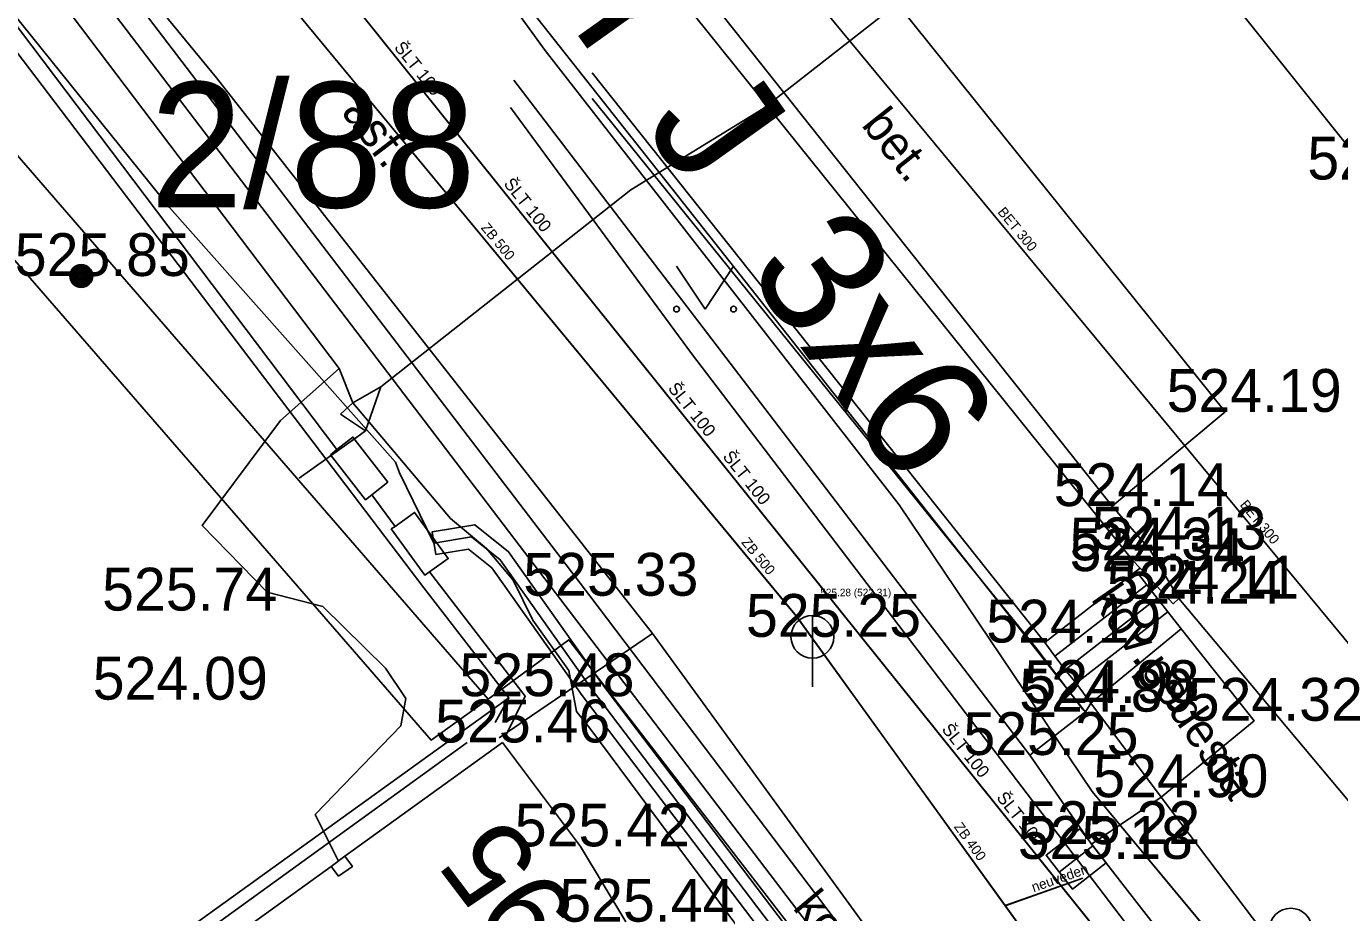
# Model space of a CAD drawing. Extents: x -668867 to -667827, y -1131943 to -1131019.
# Drawn here: x -668657.35 to -668634.34, y -1131277.26 to -1131261.74 of the extents above; entities that cross this region are included whole.
import ezdxf

# ---------------------------------------------------------------- set-up
doc = ezdxf.new("R2010")
doc.units = 0
for name, color, linetype in [('G_Bod_tecka', 7, 'Continuous'), ('G_Bod_vyska', 7, 'Continuous'), ('G_Breh_Teren', 7, 'Continuous'), ('G_Budovy_Objekty', 7, 'Continuous'), ('G_Budovy_vstupy', 7, 'Continuous'), ('G_Cesty_Schody', 7, 'Continuous'), ('G_Cisla_popisna', 7, 'Continuous'), ('G_Objekty_technicke', 7, 'Continuous'), ('G_Plochy_zpevnene', 7, 'Continuous'), ('G_Ploty', 7, 'Continuous'), ('G_Popisy_povrchu', 7, 'Continuous'), ('G_Site-kanalizace', 7, 'Continuous'), ('G_Site-Rozvadece', 7, 'Continuous'), ('G_Site-Sloupy', 7, 'Continuous'), ('G_Z_CHRANICKA-TEPLOVOD_kotovane', 7, 'Continuous'), ('G_Z_ELsilove_podz_kotovane', 7, 'Continuous'), ('G_Z_KANAL_podz_kotovane', 7, 'Continuous'), ('G_Z_KANAL_podz_priblizne', 7, 'Continuous'), ('G_Z_PLYNY_podz_geodeticky', 7, 'Continuous'), ('G_Z_SPOJE_podz_geodeticky', 7, 'Continuous'), ('G_Z_SPOJE_podz_kotovane', 7, 'Continuous'), ('G_Z_SPOJE_podz_priblizne', 7, 'Continuous'), ('G_Z_VODA_podz_kotovane', 7, 'Continuous'), ('G_Zabradli_Svodidla', 7, 'Continuous'), ('G_Zelen-Znacky', 7, 'Continuous'), ('Vrstva 1', 7, 'Continuous'), ('Vrstva 10', 7, 'Continuous'), ('Vrstva 13', 7, 'Continuous'), ('Vrstva 17', 7, 'Continuous'), ('Vrstva 2', 7, 'Continuous'), ('Vrstva 25', 7, 'Continuous'), ('Vrstva 3', 7, 'Continuous'), ('Vrstva 4', 7, 'Continuous'), ('Vrstva 8', 7, 'Continuous')]:
    doc.layers.add(name, color=color, linetype=linetype)

msp = doc.modelspace()

# ---------------------------------------------------------------- linework, layer by layer
at = {"layer": 'G_Bod_tecka'}
for p, q in [((-668656.39, -1131266.11), (-668656.39, -1131266.11)), ((-668636.35, -1131268.49), (-668636.35, -1131268.49)), ((-668638.33, -1131270.14), (-668638.33, -1131270.14)), ((-668637.67, -1131270.9), (-668637.67, -1131270.9)), ((-668637.97, -1131271.09), (-668637.97, -1131271.09)), ((-668637.91, -1131271.28), (-668637.91, -1131271.28)), ((-668647.48, -1131271.71), (-668647.48, -1131271.71)), ((-668637.26, -1131271.85), (-668637.26, -1131271.85)), ((-668637.16, -1131271.76), (-668637.16, -1131271.76)), ((-668654.87, -1131271.97), (-668654.87, -1131271.97)), ((-668643.58, -1131272.43), (-668643.58, -1131272.43)), ((-668639.51, -1131272.53), (-668639.51, -1131272.53)), ((-668655, -1131273.53), (-668655, -1131273.53)), ((-668648.61, -1131273.47), (-668648.61, -1131273.47)), ((-668638.79, -1131273.74), (-668638.79, -1131273.74)), ((-668638.7, -1131273.59), (-668638.7, -1131273.59)), ((-668635.84, -1131273.9), (-668635.84, -1131273.9)), ((-668649.01, -1131274.28), (-668649.01, -1131274.28)), ((-668639.77, -1131274.5), (-668639.77, -1131274.5)), ((-668637.47, -1131275.24), (-668637.47, -1131275.24)), ((-668638.69, -1131276.06), (-668638.69, -1131276.06)), ((-668647.64, -1131276.1), (-668647.64, -1131276.1)), ((-668638.96, -1131276.32), (-668638.96, -1131276.32))]:
    msp.add_line(p, q, dxfattribs=at)
at = {"layer": 'G_Breh_Teren'}
msp.add_line((-668626.47, -1131289.76), (-668637.47, -1131275.24), dxfattribs=at)
at = {"layer": 'G_Budovy_Objekty'}
for p, q in [((-668651.77, -1131276.27), (-668649.01, -1131274.28)), ((-668649.01, -1131274.28), (-668647.64, -1131276.1)), ((-668669.11, -1131288.77), (-668652.01, -1131276.45))]:
    msp.add_line(p, q, dxfattribs=at)
at = {"layer": 'G_Budovy_vstupy'}
msp.add_line((-668646.85, -1131277.42), (-668647.64, -1131276.1), dxfattribs=at)
at = {"layer": 'G_Cesty_Schody'}
for p, q in [((-668631.71, -1131285.8), (-668645.7, -1131267.47)), ((-668637.54, -1131271.75), (-668639.15, -1131273.01)), ((-668637.35, -1131271.99), (-668637.54, -1131271.75)), ((-668637.35, -1131271.99), (-668638.96, -1131273.24))]:
    msp.add_line(p, q, dxfattribs=at)
for points in [[(-668659.65, -1131255.78), (-668647.48, -1131271.71), (-668624, -1131302.71)], [(-668643.85, -1131259.15), (-668636.35, -1131268.49)], [(-668646.77, -1131260.14), (-668637.97, -1131271.09)], [(-668645.7, -1131267.47), (-668648.87, -1131263.16)], [(-668636.35, -1131268.49), (-668638.33, -1131270.14)], [(-668637.97, -1131271.09), (-668637.84, -1131271.23), (-668637.26, -1131271.85), (-668637.16, -1131271.76)], [(-668637.72, -1131271.52), (-668637.91, -1131271.28), (-668639.51, -1131272.53)], [(-668637.54, -1131271.75), (-668637.72, -1131271.52), (-668639.33, -1131272.77)], [(-668637.47, -1131275.24), (-668638.7, -1131273.59), (-668637.12, -1131272.29), (-668637.35, -1131271.99)], [(-668637.47, -1131275.24), (-668635.84, -1131273.9), (-668637.12, -1131272.29)]]:
    msp.add_lwpolyline(points, dxfattribs=at)
at = {"layer": 'G_Objekty_technicke'}
msp.add_circle((-668635.2, -1131277.56), 0.375, dxfattribs=at)
at = {"layer": 'G_Plochy_zpevnene'}
for p, q in [((-668639.51, -1131272.53), (-668647.44, -1131262.55)), ((-668647.44, -1131263), (-668639.65, -1131272.64)), ((-668637.91, -1131271.28), (-668637.84, -1131271.23)), ((-668639.77, -1131274.5), (-668638.79, -1131273.74)), ((-668638.69, -1131276.06), (-668639.77, -1131274.5)), ((-668638.69, -1131276.06), (-668637.47, -1131275.24))]:
    msp.add_line(p, q, dxfattribs=at)
for points in [[(-668641.63, -1131254.54), (-668633.73, -1131264.42)], [(-668633.58, -1131290.68), (-668658.64, -1131257.81)], [(-668638.33, -1131270.14), (-668645.86, -1131260.65)], [(-668648.81, -1131262.68), (-668639.77, -1131274.5)], [(-668637.16, -1131271.76), (-668637.67, -1131270.9), (-668638.33, -1131270.14)], [(-668632.76, -1131277), (-668637.16, -1131271.76)], [(-668638.79, -1131273.74), (-668638.7, -1131273.59), (-668638.96, -1131273.24), (-668639.15, -1131273.01), (-668639.33, -1131272.77), (-668639.51, -1131272.53)], [(-668639.65, -1131272.64), (-668638.84, -1131273.7), (-668638.79, -1131273.74)], [(-668631.44, -1131285.19), (-668633.78, -1131282.38), (-668638.69, -1131276.06)]]:
    msp.add_lwpolyline(points, dxfattribs=at)
at = {"layer": 'G_Ploty'}
for p, q in [((-668663.64, -1131254.14), (-668650.39, -1131271.57)), ((-668650.89, -1131270.5), (-668651.3, -1131269.94)), ((-668648.9, -1131273.5), (-668662.67, -1131283.41)), ((-668662.52, -1131283.61), (-668649.63, -1131274.28))]:
    msp.add_line(p, q, dxfattribs=at)
for points in [[(-668651.91, -1131269.15), (-668663.4, -1131253.95)], [(-668650.29, -1131271.29), (-668648.61, -1131273.47), (-668648.96, -1131274.18)], [(-668650.39, -1131271.57), (-668648.9, -1131273.5), (-668649.14, -1131273.93)]]:
    msp.add_lwpolyline(points, dxfattribs=at)
at = {"layer": 'G_Site-kanalizace'}
for p, q in [((-668643.58, -1131272.055), (-668643.58, -1131273.305)), ((-668638.664, -1131276.089), (-668639.256, -1131276.551))]:
    msp.add_line(p, q, dxfattribs=at)
msp.add_lwpolyline([(-668638.894, -1131275.794), (-668639.486, -1131276.256), (-668639.024, -1131276.847), (-668638.433, -1131276.386)], close=True, dxfattribs=at)
msp.add_circle((-668643.58, -1131272.43), 0.375, dxfattribs=at)
at = {"layer": 'G_Site-Rozvadece'}
for points in [[(-668652.02, -1131269.24), (-668651.41, -1131270.03), (-668651.3, -1131269.94), (-668651.02, -1131269.72), (-668651.63, -1131268.93), (-668651.91, -1131269.15), (-668652.02, -1131269.24)], [(-668650.96, -1131270.54), (-668650.37, -1131271.35), (-668650.29, -1131271.29), (-668649.96, -1131271.06), (-668650.55, -1131270.25), (-668650.89, -1131270.5), (-668650.96, -1131270.54)], [(-668652.01, -1131276.45), (-668651.88, -1131276.62), (-668651.64, -1131276.45), (-668651.77, -1131276.27), (-668652.01, -1131276.45)]]:
    msp.add_lwpolyline(points, dxfattribs=at)
at = {"layer": 'G_Site-Sloupy'}
for radius in [0.2, 0.18, 0.16, 0.14, 0.12, 0.1, 0.08, 0.06, 0.04, 0.02]:
    msp.add_circle((-668656.39, -1131266.11), radius, dxfattribs=at)
at = {"layer": 'G_Z_CHRANICKA-TEPLOVOD_kotovane'}
msp.add_lwpolyline([(-668623.45, -1131310.458), (-668623.39, -1131308.238), (-668624.1, -1131305.346), (-668625.193, -1131302.992), (-668627.63, -1131299.68), (-668635.789, -1131288.991), (-668640.509, -1131282.811), (-668647.611, -1131273.458), (-668649.197, -1131271.219), (-668649.605, -1131270.892), (-668650.177, -1131270.987), (-668650.243, -1131270.593), (-668649.495, -1131270.468), (-668648.903, -1131270.941), (-668647.289, -1131273.222), (-668640.191, -1131282.569), (-668635.471, -1131288.749), (-668627.31, -1131299.44), (-668624.847, -1131302.788), (-668623.72, -1131305.214), (-668622.989, -1131308.249), (-668623.049, -1131310.486), (-668623.247, -1131310.481), (-668623.45, -1131310.475)], close=True, dxfattribs=at)
at = {"layer": 'G_Z_ELsilove_podz_kotovane'}
for points in [[(-668613.41, -1131308.75), (-668627.16, -1131290.21), (-668626.62, -1131289.78), (-668627.25, -1131290.08), (-668635.78, -1131279.05), (-668635.2, -1131278.71), (-668635.51, -1131278.95), (-668638.68, -1131275.14), (-668642.06, -1131270.12), (-668644.05, -1131267.56), (-668648.26, -1131262.16), (-668651.5, -1131257.7), (-668652.12, -1131256.36), (-668652.76, -1131255.45), (-668655.53, -1131251.93), (-668657.47, -1131249.43), (-668658.07, -1131248.51), (-668658.21, -1131248.34), (-668661.39, -1131244.23), (-668661.5, -1131244.12)], [(-668664.831, -1131253.448), (-668664.192, -1131253.098), (-668663.974, -1131253.4), (-668659.321, -1131259.354), (-668654.844, -1131264.91), (-668650.886, -1131269.37), (-668650.812, -1131269.559), (-668650.21, -1131270.79)], [(-668628.561, -1131318.131), (-668627.73, -1131317.495), (-668627.549, -1131317.274), (-668627.4, -1131317.408), (-668626.56, -1131316.38), (-668625.48, -1131315.55), (-668624.74, -1131315.17), (-668623.74, -1131312.91), (-668623.25, -1131310.48), (-668623.19, -1131308.27), (-668623.91, -1131305.28), (-668625.02, -1131302.89), (-668627.47, -1131299.56), (-668635.63, -1131288.87), (-668640.35, -1131282.69), (-668647.45, -1131273.34), (-668649.05, -1131271.08), (-668649.55, -1131270.68), (-668650.21, -1131270.79)]]:
    msp.add_lwpolyline(points, dxfattribs=at)
at = {"layer": 'G_Z_KANAL_podz_kotovane'}
for p, q in [((-668643.86, -1131272.07), (-668670.28, -1131240.15)), ((-668640.2, -1131277.14), (-668638.84, -1131276.66))]:
    msp.add_line(p, q, dxfattribs=at)
msp.add_lwpolyline([(-668613.41, -1131314.28), (-668615.46, -1131311.44), (-668635.34, -1131283.88), (-668638.46, -1131279.55), (-668640.2, -1131277.14), (-668643.86, -1131272.07)], dxfattribs=at)
at = {"layer": 'G_Z_KANAL_podz_priblizne'}
msp.add_lwpolyline([(-668630.31, -1131277.23), (-668652.86, -1131249.99), (-668668.9, -1131230.6)], dxfattribs=at)
at = {"layer": 'G_Z_PLYNY_podz_geodeticky'}
for points in [[(-668668.12, -1131245.28), (-668667.66, -1131245.75), (-668660.13, -1131255.22), (-668654.02, -1131262.64), (-668646.38, -1131272.37), (-668640.53, -1131280.42), (-668625.57, -1131300.03), (-668616.54, -1131312.62), (-668608.03, -1131324.52), (-668599.32, -1131337.08), (-668595.28, -1131342.96), (-668595.11, -1131343.22), (-668594.9, -1131343.6), (-668594.55, -1131344.04)], [(-668646.38, -1131272.37), (-668649.07, -1131274.2)]]:
    msp.add_lwpolyline(points, dxfattribs=at)
at = {"layer": 'G_Z_SPOJE_podz_geodeticky'}
for points in [[(-668825.58, -1131277.708), (-668825.5, -1131282.5), (-668821.97, -1131284.49), (-668795.83, -1131284.18), (-668781.07, -1131283.62), (-668771.88, -1131282.6), (-668763.2, -1131281.22), (-668753.19, -1131279.08), (-668746.35, -1131277.14), (-668732.15, -1131272.3), (-668719.76, -1131266.87), (-668705.05, -1131257.72), (-668701.21, -1131263.15), (-668689.08, -1131254.94), (-668681, -1131248.57), (-668677.75, -1131246.85), (-668670.63, -1131248.85), (-668649.26, -1131273.52)], [(-668649.26, -1131273.52), (-668650.26, -1131274.24), (-668670.77, -1131250.62)], [(-668663.27, -1131252.68), (-668651.87, -1131267.73)], [(-668636.62, -1131256.56), (-668637.72, -1131257.92), (-668644.45, -1131263.18)], [(-668644.45, -1131263.18), (-668646.17, -1131264.24), (-668646.76, -1131264.6)], [(-668646.76, -1131264.6), (-668651.14, -1131268.05)], [(-668651.87, -1131267.73), (-668652.9, -1131268.64), (-668654.27, -1131270.48), (-668653.13, -1131271.65), (-668652.16, -1131271.9), (-668651.06, -1131272.98), (-668650.7, -1131273.51)], [(-668651.87, -1131267.73), (-668651.63, -1131268.33)], [(-668651.14, -1131268.05), (-668651.63, -1131268.33)], [(-668651.14, -1131268.05), (-668651.41, -1131268.82)], [(-668651.85, -1131268.53), (-668651.63, -1131268.33)], [(-668651.63, -1131268.33), (-668649.92, -1131270.36), (-668649.29, -1131270.88), (-668648.82, -1131271.44), (-668648.48, -1131272.14), (-668647.85, -1131273.02), (-668647.71, -1131273.74), (-668647.48, -1131274.03), (-668644.51, -1131278.02), (-668642.44, -1131280.7)], [(-668651.85, -1131268.53), (-668651.41, -1131268.82)], [(-668652.57, -1131269.65), (-668651.56, -1131268.93)], [(-668651.41, -1131268.82), (-668651.56, -1131268.93)], [(-668627.46, -1131318.01), (-668625.21, -1131315.52), (-668623.72, -1131313.04), (-668622.92, -1131309.88), (-668623.22, -1131307.28), (-668624.15, -1131304.43), (-668625.49, -1131301.67), (-668627.78, -1131298.25), (-668635.1, -1131288.95), (-668640.8, -1131281.6), (-668647.85, -1131272.48), (-668649.26, -1131273.52)], [(-668650.7, -1131273.51), (-668650.79, -1131273.99), (-668652.29, -1131275.54), (-668651.89, -1131276.35)]]:
    msp.add_lwpolyline(points, dxfattribs=at)
at = {"layer": 'G_Z_SPOJE_podz_kotovane'}
for points in [[(-668651.87, -1131267.73), (-668652.9, -1131268.64), (-668654.27, -1131270.48), (-668653.13, -1131271.65), (-668652.16, -1131271.9), (-668651.06, -1131272.98), (-668650.7, -1131273.51)], [(-668651.14, -1131268.05), (-668651.63, -1131268.33)], [(-668651.85, -1131268.53), (-668651.41, -1131268.82)], [(-668650.7, -1131273.51), (-668650.79, -1131273.99), (-668652.29, -1131275.54), (-668651.89, -1131276.35)]]:
    msp.add_lwpolyline(points, dxfattribs=at)
at = {"layer": 'G_Z_SPOJE_podz_priblizne'}
for points in [[(-668825.58, -1131277.708), (-668825.5, -1131282.5), (-668821.97, -1131284.49), (-668795.83, -1131284.18), (-668781.07, -1131283.62), (-668771.88, -1131282.6), (-668763.2, -1131281.22), (-668753.19, -1131279.08), (-668746.35, -1131277.14), (-668732.15, -1131272.3), (-668719.76, -1131266.87), (-668705.05, -1131257.72), (-668701.21, -1131263.15), (-668689.08, -1131254.94), (-668681, -1131248.57), (-668677.75, -1131246.85), (-668670.63, -1131248.85), (-668649.26, -1131273.52)], [(-668649.26, -1131273.52), (-668650.26, -1131274.24), (-668670.77, -1131250.62)], [(-668651.87, -1131267.73), (-668652.9, -1131268.64), (-668654.27, -1131270.48), (-668653.13, -1131271.65), (-668652.16, -1131271.9), (-668651.06, -1131272.98), (-668650.7, -1131273.51)], [(-668651.14, -1131268.05), (-668651.63, -1131268.33)], [(-668651.85, -1131268.53), (-668651.41, -1131268.82)], [(-668627.46, -1131318.01), (-668625.21, -1131315.52), (-668623.72, -1131313.04), (-668622.92, -1131309.88), (-668623.22, -1131307.28), (-668624.15, -1131304.43), (-668625.49, -1131301.67), (-668627.78, -1131298.25), (-668635.1, -1131288.95), (-668640.8, -1131281.6), (-668647.85, -1131272.48), (-668649.26, -1131273.52)], [(-668650.7, -1131273.51), (-668650.79, -1131273.99), (-668652.29, -1131275.54), (-668651.89, -1131276.35)]]:
    msp.add_lwpolyline(points, dxfattribs=at)
at = {"layer": 'G_Z_VODA_podz_kotovane'}
msp.add_lwpolyline([(-668672.01, -1131235.96), (-668671.84, -1131236.17), (-668635.06, -1131281.98), (-668612.84, -1131311.89), (-668596.37, -1131335.83)], dxfattribs=at)
at = {"layer": 'G_Zabradli_Svodidla'}
for points in [[(-668651.23, -1131258.01), (-668646.3, -1131264.25)], [(-668646.3, -1131264.25), (-668638.75, -1131273.81)]]:
    msp.add_lwpolyline(points, dxfattribs=at)
at = {"layer": 'G_Zelen-Znacky'}
for p, q in [((-668645.96, -1131265.94), (-668645.46, -1131266.69)), ((-668645.46, -1131266.69), (-668644.96, -1131265.94))]:
    msp.add_line(p, q, dxfattribs=at)
for centre in [(-668645.96, -1131266.69), (-668644.96, -1131266.69)]:
    msp.add_circle(centre, 0.05, dxfattribs=at)
at = {"layer": 'Vrstva 1'}
msp.add_line((-668656.39, -1131266.11), (-668656.39, -1131266.11), dxfattribs=at)
at = {"layer": 'Vrstva 10'}
msp.add_line((-668643.856, -1131272.072), (-668670.28, -1131240.151), dxfattribs=at)
msp.add_lwpolyline([(-668613.408, -1131314.282), (-668615.457, -1131311.442), (-668635.336, -1131283.884), (-668638.461, -1131279.551), (-668640.203, -1131277.136), (-668643.856, -1131272.072)], dxfattribs=at)
at = {"layer": 'Vrstva 13'}
msp.add_line((-668640.203, -1131277.136), (-668638.84, -1131276.66), dxfattribs=at)
at = {"layer": 'Vrstva 17'}
for p, q in [((-668648.26, -1131262.16), (-668651.5, -1131257.7)), ((-668644.05, -1131267.56), (-668648.26, -1131262.16)), ((-668642.06, -1131270.12), (-668644.05, -1131267.56)), ((-668638.68, -1131275.14), (-668642.06, -1131270.12)), ((-668635.51, -1131278.95), (-668638.68, -1131275.14))]:
    msp.add_line(p, q, dxfattribs=at)
msp.add_lwpolyline([(-668630.31, -1131277.23), (-668652.86, -1131249.99), (-668668.897, -1131230.595)], dxfattribs=at)
at = {"layer": 'Vrstva 25'}
msp.add_lwpolyline([(-668672.011, -1131235.96), (-668671.843, -1131236.169), (-668635.055, -1131281.976), (-668612.843, -1131311.885), (-668596.37, -1131335.83)], dxfattribs=at)
at = {"layer": 'Vrstva 8'}
msp.add_line((-668643.856, -1131272.072), (-668643.856, -1131272.072), dxfattribs=at)

# ---------------------------------------------------------------- texts
at = {"layer": 'G_Bod_vyska'}
for s, p in [('524.26', (-668634.908, -1131264.42)), ('525.85', (-668657.554, -1131266.11)), ('524.19', (-668637.374, -1131268.49)), ('524.14', (-668639.352, -1131270.14)), ('524.31', (-668639.072, -1131271.09)), ('524.13', (-668638.692, -1131270.9)), ('524.34', (-668639.074, -1131271.28)), ('525.33', (-668648.644, -1131271.71)), ('524.11', (-668638.121, -1131271.76)), ('525.74', (-668656.024, -1131271.97)), ('524.24', (-668638.424, -1131271.85)), ('525.25', (-668644.744, -1131272.43)), ('524.19', (-668640.534, -1131272.53)), ('524.09', (-668656.188, -1131273.53)), ('525.48', (-668649.764, -1131273.47)), ('524.98', (-668639.866, -1131273.59)), ('524.89', (-668639.956, -1131273.74)), ('524.32', (-668637.004, -1131273.9)), ('525.46', (-668650.188, -1131274.28)), ('525.25', (-668640.934, -1131274.5)), ('524.90', (-668638.658, -1131275.24)), ('525.42', (-668648.794, -1131276.1)), ('525.22', (-668639.854, -1131276.06)), ('525.18', (-668639.982, -1131276.32)), ('525.44', (-668648.014, -1131277.42))]:
    msp.add_text(s, height=0.75, dxfattribs=at).set_placement(p)
at = {"layer": 'G_Cisla_popisna'}
msp.add_text('4695', height=1.5, rotation=127.1667, dxfattribs=at).set_placement((-668646.295, -1131279.063))
at = {"layer": 'G_Popisy_povrchu'}
for s, rotation, p in [('asf.', 307.3786, (-668651.847, -1131263.24)), ('bet.', 308.4308, (-668642.736, -1131263.466)), ('kov.podesta', 304.6952, (-668638.709, -1131271.771)), ('kost.', 310.1997, (-668643.94, -1131277.182))]:
    msp.add_text(s, height=0.6, rotation=rotation, dxfattribs=at).set_placement(p)
at = {"layer": 'Vrstva 2'}
msp.add_text('525.28 (522.31)', height=0.13163, dxfattribs=at).set_placement((-668643.442, -1131271.719))
at = {"layer": 'Vrstva 3'}
for s, height, rotation, p in [('CYKY J  3x6', 2.19389, 305.5105, (-668651.675, -1131256.311)), ('BET 300', 0.1755, 309.5934, (-668640.345, -1131264.993)), ('ZB 500', 0.1755, 309.6107, (-668649.396, -1131265.269)), ('BET 300', 0.1755, 309.6198, (-668636.1, -1131270.122)), ('ZB 500', 0.1755, 309.5978, (-668644.835, -1131270.779)), ('ZB 400', 0.1755, 305.8066, (-668641.108, -1131275.758)), ('neuveden', 0.1755, 19.2679, (-668639.703, -1131276.905))]:
    msp.add_text(s, height=height, rotation=rotation, dxfattribs=at).set_placement(p)
at = {"layer": 'Vrstva 4'}
for rotation, p in [(308.7584, (-668650.919, -1131262.11)), (308.7674, (-668649, -1131264.499)), (308.7674, (-668646.122, -1131268.082)), (308.7808, (-668645.163, -1131269.277)), (308.7584, (-668641.325, -1131274.055)), (308.7584, (-668640.366, -1131275.25))]:
    msp.add_text('ŠLT 100', height=0.2194, rotation=rotation, dxfattribs=at).set_placement(p)
msp.add_text('2/88', height=2.1939, dxfattribs=at).set_placement((-668655.186, -1131264.909))

doc.saveas('drawing.dxf')
